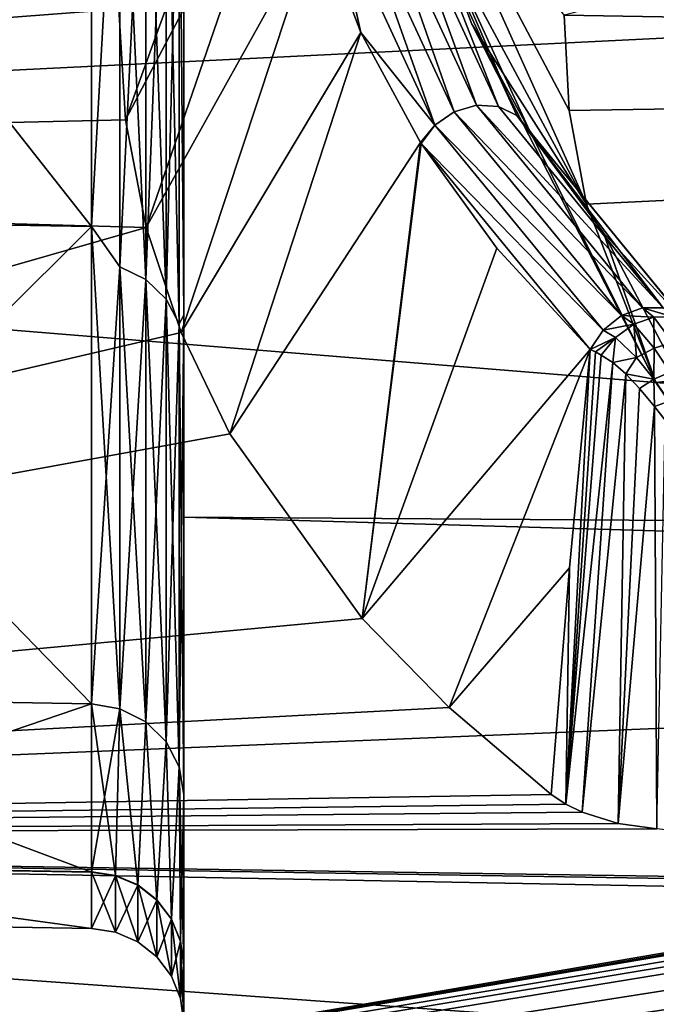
# Model space of a CAD drawing. Header units: metres. Extents: x -31 to 116, y -82 to 82.
# Tile 286 of 656: x 11.98 to 14.01, y -55.27 to -52.12. Entities that reach past the tile are written whole.
import ezdxf

# ---------------------------------------------------------------- set-up
doc = ezdxf.new("R2010")
doc.units = ezdxf.units.M
doc.layers.add('solid_80000000GA_10_1', color=7, linetype='CONTINUOUS')

msp = doc.modelspace()

# ---------------------------------------------------------------- linework, layer by layer
at = {"layer": 'solid_80000000GA_10_1'}
for points in [[(13.715756, -52.10981, 31.058458), (23.04767, -52.267593, 31.069263), (23.04767, -49.742542, 34.969704)], [(5.595928, -52.598213, -30.048264), (5.595928, -50.161377, -33.960369), (23.04767, -51.73769, -31.943884)], [(12.64881, -50.667564, 33.335228), (5.595928, -50.161377, 33.960369), (5.595928, -52.598213, 30.048264)], [(12.377623, -51.415279, 32.163761), (12.64881, -50.667564, 33.335228), (5.595928, -52.598213, 30.048264)], [(10.7, -50.872139, -15.182638), (10.7, -52.759968, -10.374706), (12.205235, -50.896027, -15.193631)], [(10.7, -50.872437, 15.181972), (12.205235, -50.896027, 15.193631), (12.205235, -52.784668, 10.383695)], [(10.7, -52.759483, 10.37612), (10.7, -50.872437, 15.181972), (12.205235, -52.784668, 10.383695)], [(10.7, -52.759968, -10.374706), (12.205235, -52.784668, -10.383695), (12.205235, -50.896027, -15.193631)], [(12.205235, -50.896027, -15.193631), (12.205235, -52.784668, -10.383695), (12.296415, -51.183159, -14.566858)], [(12.296415, -51.183159, 14.566858), (12.205235, -52.784668, 10.383695), (12.205235, -50.896027, 15.193631)], [(12.819087, -51.052738, 30.613352), (12.292917, -52.09066, 31.056038), (12.313848, -52.443233, 30.457384)], [(12.846478, -51.431927, 29.971466), (12.819087, -51.052738, 30.613352), (12.313848, -52.443233, 30.457384)], [(12.205235, -52.784668, -10.383695), (12.296415, -52.912724, -10.063361), (12.296415, -51.183159, -14.566858)], [(12.296415, -52.912724, 10.063362), (12.205235, -52.784668, 10.383695), (12.296415, -51.183159, 14.566858)], [(12.296415, -51.183159, -14.566858), (12.296415, -52.912724, -10.063361), (12.378717, -51.222858, -14.583716)], [(12.296415, -51.183159, 14.566858), (12.378717, -51.222858, 14.583716), (12.378717, -52.953499, 10.07741)], [(12.296415, -52.912724, 10.063362), (12.296415, -51.183159, 14.566858), (12.378717, -52.953499, 10.07741)], [(12.485639, -51.360233, 14.642053), (12.5, -51.171131, 15.313126), (12.5, -53.067871, 10.482508)], [(12.485639, -51.360233, -14.642052), (12.5, -53.067383, -10.483931), (12.5, -51.17144, -15.312445)], [(12.5, -53.067871, 10.482508), (12.5, -51.171131, 15.313126), (12.5, -51.775623, 27.509621)], [(12.5, -51.17144, -15.312445), (12.5, -53.067383, -10.483931), (12.5, -51.775639, -27.509588)], [(12.296415, -52.912724, -10.063361), (12.378717, -52.953499, -10.07741), (12.378717, -51.222858, -14.583716)], [(12.378717, -51.222858, -14.583716), (12.378717, -52.953499, -10.07741), (12.443876, -51.283833, -14.609609)], [(12.378717, -51.222858, 14.583716), (12.443876, -51.283833, 14.609609), (12.443876, -53.016129, 10.098988)], [(12.378717, -52.953499, 10.07741), (12.378717, -51.222858, 14.583716), (12.443876, -53.016129, 10.098988)], [(12.378717, -52.953499, -10.07741), (12.443876, -53.016129, -10.098988), (12.443876, -51.283833, -14.609609)], [(12.443876, -51.283833, -14.609609), (12.443876, -53.016129, -10.098988), (12.485639, -51.360233, -14.642052)], [(12.443876, -51.283833, 14.609609), (12.485639, -51.360233, 14.642053), (12.485639, -53.094608, 10.126025)], [(12.443876, -53.016129, 10.098988), (12.443876, -51.283833, 14.609609), (12.485639, -53.094608, 10.126025)], [(12.443876, -53.016129, -10.098988), (12.485639, -53.094608, -10.126025), (12.485639, -51.360233, -14.642052)], [(12.485639, -53.094608, 10.126025), (12.485639, -51.360233, 14.642053), (12.5, -53.067871, 10.482508)], [(12.485639, -51.360233, -14.642052), (12.485639, -53.094608, -10.126025), (12.5, -53.067383, -10.483931)], [(12.292917, -52.09066, 31.056038), (12.377623, -51.415279, 32.163761), (5.595928, -52.598213, 30.048264)], [(12.846478, -51.431927, 29.971466), (12.313848, -52.443233, 30.457384), (12.380383, -52.787518, 29.858343)], [(12.928684, -51.803432, 29.327662), (12.846478, -51.431927, 29.971466), (12.380383, -52.787518, 29.858343)], [(13.207653, -51.423759, 29.991982), (13.731609, -52.414024, 30.542669), (13.715756, -52.10981, 31.058458)], [(13.207653, -51.423759, 29.991982), (13.786551, -52.712452, 30.026115), (13.731609, -52.414024, 30.542669)], [(13.207653, -51.423759, 29.991982), (13.287492, -51.785957, 29.370539), (13.786551, -52.712452, 30.026115)], [(13.037249, -51.712944, 29.286234), (12.973967, -51.751514, 29.297571), (13.302491, -52.460705, 28.024803)], [(13.110362, -51.696442, 29.2892), (13.037249, -51.712944, 29.286234), (13.364164, -52.418015, 28.022762)], [(13.037249, -51.712944, 29.286234), (13.302491, -52.460705, 28.024803), (13.364164, -52.418015, 28.022762)], [(13.110362, -51.696442, 29.2892), (13.364164, -52.418015, 28.022762), (13.435093, -52.397163, 28.035833)], [(13.182997, -51.704468, 29.306131), (13.110362, -51.696442, 29.2892), (13.435093, -52.397163, 28.035833)], [(13.182997, -51.704468, 29.306131), (13.435093, -52.397163, 28.035833), (13.505253, -52.401237, 28.062246)], [(13.244913, -51.735752, 29.33456), (13.182997, -51.704468, 29.306131), (13.505253, -52.401237, 28.062246)], [(5.595928, -52.598213, -30.048264), (23.04767, -51.73769, -31.943884), (23.04767, -54.017448, -27.916229)], [(13.244913, -51.735752, 29.33456), (13.505253, -52.401237, 28.062246), (13.564739, -52.429516, 28.098196)], [(13.287492, -51.785957, 29.370539), (13.244913, -51.735752, 29.33456), (13.564739, -52.429516, 28.098196)], [(12.5, -51.775623, 27.509621), (103, -52.012264, 31.870413), (103, -54.352322, 27.691591)], [(12.5, -53.71191, 23.505838), (12.5, -51.775623, 27.509621), (103, -54.352322, 27.691591)], [(12.5, -53.067871, 10.482508), (12.5, -51.775623, 27.509621), (12.5, -53.71191, 23.505838)], [(12.5, -51.775639, -27.509588), (103, -54.35323, -27.689806), (103, -52.015404, -31.86529)], [(12.5, -51.775639, -27.509588), (12.5, -53.711926, -23.505802), (103, -54.35323, -27.689806)], [(12.5, -53.067383, -10.483931), (12.5, -53.711926, -23.505802), (12.5, -51.775639, -27.509588)], [(12.973967, -51.751514, 29.297571), (12.928684, -51.803432, 29.327662), (13.06543, -52.165287, 28.685465)], [(12.973967, -51.751514, 29.297571), (13.06543, -52.165287, 28.685465), (13.302491, -52.460705, 28.024803)], [(12.928684, -51.803432, 29.327662), (12.380383, -52.787518, 29.858343), (12.492253, -53.122738, 29.260595)], [(13.06543, -52.165287, 28.685465), (12.928684, -51.803432, 29.327662), (12.492253, -53.122738, 29.260595)], [(13.420356, -52.138027, 28.751356), (13.786551, -52.712452, 30.026115), (13.287492, -51.785957, 29.370539)], [(13.287492, -51.785957, 29.370539), (13.564739, -52.429516, 28.098196), (13.605256, -52.478073, 28.138676)], [(13.420356, -52.138027, 28.751356), (13.287492, -51.785957, 29.370539), (13.605256, -52.478073, 28.138676)], [(12.313848, -52.443233, 30.457384), (12.292917, -52.09066, 31.056038), (5.595928, -52.598213, 30.048264)], [(13.731609, -52.414024, 30.542669), (23.04767, -52.267593, 31.069263), (13.715756, -52.10981, 31.058458)], [(13.420356, -52.138027, 28.751356), (14.008547, -53.282787, 29.007959), (13.786551, -52.712452, 30.026115)], [(13.420356, -52.138027, 28.751356), (13.605256, -52.478073, 28.138676), (14.008547, -53.282787, 29.007959)], [(13.06543, -52.165287, 28.685465), (12.492253, -53.122738, 29.260595), (12.647789, -53.446285, 28.669367)], [(13.256342, -52.515728, 28.048548), (13.06543, -52.165287, 28.685465), (12.647789, -53.446285, 28.669367)], [(13.302491, -52.460705, 28.024803), (13.06543, -52.165287, 28.685465), (13.256342, -52.515728, 28.048548)], [(13.731609, -52.414024, 30.542669), (13.786551, -52.712452, 30.026115), (23.04767, -52.267593, 31.069263)], [(13.786551, -52.712452, 30.026115), (14.008547, -53.282787, 29.007959), (23.04767, -52.267593, 31.069263)], [(14.008547, -53.282787, 29.007959), (14.368186, -53.806263, 28.035181), (23.04767, -52.267593, 31.069263)], [(13.435093, -52.397163, 28.035833), (13.364164, -52.418015, 28.022762), (13.965496, -53.043781, 26.82589)], [(13.435093, -52.397163, 28.035833), (13.965496, -53.043781, 26.82589), (14.031892, -53.043915, 26.861303)], [(13.505253, -52.401237, 28.062246), (13.435093, -52.397163, 28.035833), (14.031892, -53.043915, 26.861303)], [(13.564739, -52.429516, 28.098196), (13.505253, -52.401237, 28.062246), (14.031892, -53.043915, 26.861303)], [(13.364164, -52.418015, 28.022762), (13.302491, -52.460705, 28.024803), (13.898249, -53.068661, 26.803078)], [(13.364164, -52.418015, 28.022762), (13.898249, -53.068661, 26.803078), (13.965496, -53.043781, 26.82589)], [(13.564739, -52.429516, 28.098196), (14.031892, -53.043915, 26.861303), (14.088002, -53.069172, 26.904352)], [(13.564739, -52.429516, 28.098196), (14.088002, -53.069172, 26.904352), (14.125849, -53.115898, 26.948786)], [(13.840677, -52.804295, 27.536945), (13.564739, -52.429516, 28.098196), (14.125849, -53.115898, 26.948786)], [(13.840677, -52.804295, 27.536945), (13.605256, -52.478073, 28.138676), (13.564739, -52.429516, 28.098196)], [(12.380383, -52.787518, 29.858343), (12.313848, -52.443233, 30.457384), (5.595928, -52.598213, 30.048264)], [(13.302491, -52.460705, 28.024803), (13.256342, -52.515728, 28.048548), (13.258681, -52.519417, 28.041759)], [(13.302491, -52.460705, 28.024803), (13.258681, -52.519417, 28.041759), (13.839696, -53.115135, 26.796162)], [(13.302491, -52.460705, 28.024803), (13.839696, -53.115135, 26.796162), (13.898249, -53.068661, 26.803078)], [(13.840677, -52.804295, 27.536945), (14.008547, -53.282787, 29.007959), (13.605256, -52.478073, 28.138676)], [(13.256342, -52.515728, 28.048548), (12.647789, -53.446285, 28.669367), (13.0697, -54.036209, 27.552834)], [(13.258681, -52.519417, 28.041759), (13.256342, -52.515728, 28.048548), (13.0697, -54.036209, 27.552834)], [(13.500889, -52.853241, 27.420771), (13.258681, -52.519417, 28.041759), (13.0697, -54.036209, 27.552834)], [(13.798325, -53.176521, 26.806173), (13.258681, -52.519417, 28.041759), (13.500889, -52.853241, 27.420771)], [(13.839696, -53.115135, 26.796162), (13.258681, -52.519417, 28.041759), (13.798325, -53.176521, 26.806173)], [(5.595928, -54.73056, -25.962206), (5.595928, -52.598213, -30.048264), (23.04767, -54.017448, -27.916229)], [(12.380383, -52.787518, 29.858343), (5.595928, -52.598213, 30.048264), (5.595928, -54.73056, 25.962206)], [(12.492253, -53.122738, 29.260595), (12.380383, -52.787518, 29.858343), (5.595928, -54.73056, 25.962206)], [(10.7, -52.759483, 10.37612), (12.205235, -54.30872, 5.446114), (10.7, -54.283344, 5.439309)], [(10.7, -52.759483, 10.37612), (12.205235, -52.784668, 10.383695), (12.205235, -54.30872, 5.446114)], [(10.7, -52.759968, -10.374706), (10.7, -54.283344, -5.439309), (12.205235, -52.784668, -10.383695)], [(10.7, -54.283344, -5.439309), (12.205235, -54.30872, -5.446114), (12.205235, -52.784668, -10.383695)], [(12.205235, -52.784668, -10.383695), (12.205235, -54.30872, -5.446114), (12.296415, -52.912724, -10.063361)], [(12.205235, -52.784668, 10.383695), (12.296415, -54.324047, 5.450224), (12.205235, -54.30872, 5.446114)], [(12.296415, -52.912724, 10.063362), (12.296415, -54.324047, 5.450224), (12.205235, -52.784668, 10.383695)], [(13.840677, -52.804295, 27.536945), (14.368186, -53.806263, 28.035181), (14.008547, -53.282787, 29.007959)], [(13.840677, -52.804295, 27.536945), (14.125849, -53.115898, 26.948786), (14.368186, -53.806263, 28.035181)], [(13.798325, -53.176521, 26.806173), (13.500889, -52.853241, 27.420771), (13.0697, -54.036209, 27.552834)], [(12.205235, -54.30872, -5.446114), (12.296415, -54.324047, -5.450224), (12.296415, -52.912724, -10.063361)], [(12.296415, -52.912724, -10.063361), (12.296415, -54.324047, -5.450224), (12.378717, -52.953499, -10.07741)], [(12.296415, -52.912724, 10.063362), (12.378717, -54.365704, 5.461395), (12.296415, -54.324047, 5.450224)], [(12.296415, -52.912724, 10.063362), (12.378717, -52.953499, 10.07741), (12.378717, -54.365704, 5.461395)], [(12.296415, -54.324047, -5.450224), (12.378717, -54.365704, -5.461395), (12.378717, -52.953499, -10.07741)], [(12.378717, -52.953499, -10.07741), (12.378717, -54.365704, -5.461395), (12.443876, -53.016129, -10.098988)], [(12.378717, -52.953499, 10.07741), (12.443876, -54.429688, 5.478553), (12.378717, -54.365704, 5.461395)], [(12.378717, -52.953499, 10.07741), (12.443876, -53.016129, 10.098988), (12.443876, -54.429688, 5.478553)], [(12.378717, -54.365704, -5.461395), (12.443876, -54.429688, -5.478553), (12.443876, -53.016129, -10.098988)], [(12.443876, -53.016129, -10.098988), (12.443876, -54.429688, -5.478553), (12.485639, -53.094608, -10.126025)], [(12.443876, -53.016129, 10.098988), (12.485639, -54.509861, 5.500052), (12.443876, -54.429688, 5.478553)], [(12.443876, -53.016129, 10.098988), (12.485639, -53.094608, 10.126025), (12.485639, -54.509861, 5.500052)], [(12.485639, -54.509861, -5.500052), (12.5, -54.598438, -5.523806), (12.5, -53.067383, -10.483931)], [(12.485639, -53.094608, -10.126025), (12.485639, -54.509861, -5.500052), (12.5, -53.067383, -10.483931)], [(12.485639, -53.094608, 10.126025), (12.5, -53.067871, 10.482508), (12.5, -54.598438, 5.523806)], [(12.5, -53.067383, -10.483931), (12.5, -54.598438, -5.523806), (12.5, -53.711926, -23.505802)], [(12.5, -54.598438, 5.523806), (12.5, -53.067871, 10.482508), (12.5, -53.71191, 23.505838)], [(13.937692, -53.096561, 26.751692), (13.898249, -53.068661, 26.803078), (13.839696, -53.115135, 26.796162)], [(14.00188, -53.073643, 26.777483), (13.965496, -53.043781, 26.82589), (13.898249, -53.068661, 26.803078)], [(13.937692, -53.096561, 26.751692), (14.00188, -53.073643, 26.777483), (13.898249, -53.068661, 26.803078)], [(14.06316, -53.073036, 26.816917), (14.031892, -53.043915, 26.861303), (13.965496, -53.043781, 26.82589)], [(14.00188, -53.073643, 26.777483), (14.06316, -53.073036, 26.816917), (13.965496, -53.043781, 26.82589)], [(12.443876, -54.429688, -5.478553), (12.485639, -54.509861, -5.500052), (12.485639, -53.094608, -10.126025)], [(12.485639, -53.094608, 10.126025), (12.5, -54.598438, 5.523806), (12.485639, -54.509861, 5.500052)], [(13.879089, -53.13887, 26.743034), (13.937692, -53.096561, 26.751692), (13.839696, -53.115135, 26.796162)], [(13.946869, -53.202343, 26.665224), (13.937692, -53.096561, 26.751692), (13.879089, -53.13887, 26.743034)], [(14.003453, -53.172504, 26.670584), (14.00188, -53.073643, 26.777483), (13.937692, -53.096561, 26.751692)], [(13.946869, -53.202343, 26.665224), (14.003453, -53.172504, 26.670584), (13.937692, -53.096561, 26.751692)], [(14.061289, -53.155006, 26.692368), (14.06316, -53.073036, 26.816917), (14.00188, -53.073643, 26.777483)], [(14.003453, -53.172504, 26.670584), (14.061289, -53.155006, 26.692368), (14.00188, -53.073643, 26.777483)], [(12.647789, -53.446285, 28.669367), (12.492253, -53.122738, 29.260595), (5.595928, -54.73056, 25.962206)], [(13.879089, -53.13887, 26.743034), (13.839696, -53.115135, 26.796162), (13.798325, -53.176521, 26.806173)], [(13.879089, -53.13887, 26.743034), (13.798325, -53.176521, 26.806173), (13.815436, -53.184799, 26.779104)], [(13.879089, -53.13887, 26.743034), (13.815436, -53.184799, 26.779104), (13.834209, -53.194649, 26.752619)], [(13.879089, -53.13887, 26.743034), (13.834209, -53.194649, 26.752619), (13.871194, -53.218796, 26.706446)], [(13.946869, -53.202343, 26.665224), (13.879089, -53.13887, 26.743034), (13.871194, -53.218796, 26.706446)], [(14.003453, -53.172504, 26.670584), (14.05384, -53.249542, 26.618681), (14.061289, -53.155006, 26.692368)], [(13.798325, -53.176521, 26.806173), (13.0697, -54.036209, 27.552834), (13.348016, -54.320648, 26.995575)], [(13.732723, -53.874722, 26.623426), (13.798325, -53.176521, 26.806173), (13.348016, -54.320648, 26.995575)], [(13.732723, -53.874722, 26.623426), (13.720813, -54.62923, 26.376413), (13.798325, -53.176521, 26.806173)], [(13.815436, -53.184799, 26.779104), (13.798325, -53.176521, 26.806173), (13.720813, -54.62923, 26.376413)], [(13.834209, -53.194649, 26.752619), (13.815436, -53.184799, 26.779104), (13.720813, -54.62923, 26.376413)], [(13.871194, -53.218796, 26.706446), (13.834209, -53.194649, 26.752619), (13.720813, -54.62923, 26.376413)], [(13.946869, -53.202343, 26.665224), (14.002442, -53.27129, 26.612886), (14.003453, -53.172504, 26.670584)], [(14.002442, -53.27129, 26.612886), (14.05384, -53.249542, 26.618681), (14.003453, -53.172504, 26.670584)], [(13.871194, -53.218796, 26.706446), (13.720813, -54.62923, 26.376413), (13.772994, -54.654766, 26.324995)], [(13.912161, -53.254532, 26.66173), (13.871194, -53.218796, 26.706446), (13.772994, -54.654766, 26.324995)], [(13.946869, -53.202343, 26.665224), (13.871194, -53.218796, 26.706446), (13.912161, -53.254532, 26.66173)], [(13.946869, -53.202343, 26.665224), (13.912161, -53.254532, 26.66173), (14.002442, -53.27129, 26.612886)], [(13.912161, -53.254532, 26.66173), (13.772994, -54.654766, 26.324995), (13.887912, -54.690395, 26.254307)], [(13.956624, -53.301147, 26.619438), (13.912161, -53.254532, 26.66173), (13.887912, -54.690395, 26.254307)], [(14.002442, -53.27129, 26.612886), (13.912161, -53.254532, 26.66173), (13.956624, -53.301147, 26.619438)], [(14.002442, -53.27129, 26.612886), (14.051111, -53.342258, 26.573675), (14.05384, -53.249542, 26.618681)], [(14.002442, -53.27129, 26.612886), (13.956624, -53.301147, 26.619438), (14.004332, -53.358555, 26.58028)], [(14.002442, -53.27129, 26.612886), (14.004332, -53.358555, 26.58028), (14.051111, -53.342258, 26.573675)], [(14.004332, -53.358555, 26.58028), (13.956624, -53.301147, 26.619438), (13.887912, -54.690395, 26.254307)], [(14.051111, -53.342258, 26.573675), (14.004332, -53.358555, 26.58028), (14.037733, -53.402843, 26.556248)], [(14.004332, -53.358555, 26.58028), (13.887912, -54.690395, 26.254307), (14.011325, -54.707241, 26.222874)], [(14.037733, -53.402843, 26.556248), (14.004332, -53.358555, 26.58028), (14.011325, -54.707241, 26.222874)], [(13.0697, -54.036209, 27.552834), (12.647789, -53.446285, 28.669367), (5.595928, -54.73056, 25.962206)], [(12.5, -53.71191, 23.505838), (103, -54.352322, 27.691591), (103, -56.357498, 23.341595)], [(12.5, -55.339149, 19.366802), (12.5, -53.71191, 23.505838), (103, -56.357498, 23.341595)], [(12.5, -54.598438, 5.523806), (12.5, -53.71191, 23.505838), (12.5, -55.339149, 19.366802)], [(12.5, -53.711926, -23.505802), (103, -56.357452, -23.341688), (103, -54.35323, -27.689806)], [(12.5, -53.711926, -23.505802), (12.5, -55.339161, -19.366768), (103, -56.357452, -23.341688)], [(12.5, -55.286442, -6.062216), (12.5, -55.339161, -19.366768), (12.5, -53.711926, -23.505802)], [(12.5, -55.142735, -2.791312), (12.5, -55.286442, -6.062216), (12.5, -53.711926, -23.505802)], [(12.5, -54.598438, -5.523806), (12.5, -55.142735, -2.791312), (12.5, -53.711926, -23.505802)], [(13.732723, -53.874722, 26.623426), (13.348016, -54.320648, 26.995575), (13.674114, -54.59824, 26.439131)], [(13.732723, -53.874722, 26.623426), (13.674114, -54.59824, 26.439131), (13.720813, -54.62923, 26.376413)], [(5.595928, -54.73056, -25.962206), (23.04767, -54.017448, -27.916229), (23.04767, -55.984234, -23.726908)], [(13.348016, -54.320648, 26.995575), (13.0697, -54.036209, 27.552834), (5.595928, -54.73056, 25.962206)], [(10.7, -54.283344, -5.439309), (10.7, -54.820034, -2.743155), (12.205235, -54.30872, -5.446114)], [(10.7, -54.283344, 5.439309), (12.205235, -54.30872, 5.446114), (12.205235, -54.846111, 2.746591)], [(10.7, -54.820034, 2.743155), (10.7, -54.283344, 5.439309), (12.205235, -54.846111, 2.746591)], [(13.674114, -54.59824, 26.439131), (13.348016, -54.320648, 26.995575), (5.595928, -54.73056, 25.962206)], [(10.7, -54.820034, -2.743155), (12.205235, -54.845394, -2.752052), (12.205235, -54.30872, -5.446114)], [(12.281852, -54.856632, -2.753536), (12.296415, -54.324047, -5.450224), (12.205235, -54.30872, -5.446114)], [(12.205235, -54.845394, -2.752052), (12.281852, -54.856632, -2.753536), (12.205235, -54.30872, -5.446114)], [(12.296415, -54.324047, 5.450224), (12.205235, -54.846111, 2.746591), (12.205235, -54.30872, 5.446114)], [(12.296415, -54.324047, 5.450224), (12.281852, -54.857353, 2.748072), (12.205235, -54.846111, 2.746591)], [(12.281852, -54.856632, -2.753536), (12.353013, -54.88694, -2.757538), (12.296415, -54.324047, -5.450224)], [(12.296415, -54.324047, 5.450224), (12.353013, -54.887665, 2.752065), (12.281852, -54.857353, 2.748072)], [(12.353013, -54.88694, -2.757538), (12.378717, -54.365704, -5.461395), (12.296415, -54.324047, -5.450224)], [(12.296415, -54.324047, 5.450224), (12.378717, -54.365704, 5.461395), (12.353013, -54.887665, 2.752065)], [(12.353013, -54.88694, -2.757538), (12.413975, -54.934303, -2.76379), (12.378717, -54.365704, -5.461395)], [(12.378717, -54.365704, 5.461395), (12.413975, -54.935024, 2.758306), (12.353013, -54.887665, 2.752065)], [(12.413975, -54.934303, -2.76379), (12.443876, -54.429688, -5.478553), (12.378717, -54.365704, -5.461395)], [(12.378717, -54.365704, 5.461395), (12.443876, -54.429688, 5.478553), (12.413975, -54.935024, 2.758306)], [(12.413975, -54.934303, -2.76379), (12.460676, -54.99556, -2.771877), (12.443876, -54.429688, -5.478553)], [(12.443876, -54.429688, 5.478553), (12.460676, -54.996284, 2.766376), (12.413975, -54.935024, 2.758306)], [(12.460676, -54.99556, -2.771877), (12.485639, -54.509861, -5.500052), (12.443876, -54.429688, -5.478553)], [(12.443876, -54.429688, 5.478553), (12.485639, -54.509861, 5.500052), (12.460676, -54.996284, 2.766376)], [(12.460676, -54.99556, -2.771877), (12.490003, -55.066624, -2.78126), (12.485639, -54.509861, -5.500052)], [(12.485639, -54.509861, 5.500052), (12.490003, -55.067352, 2.77574), (12.460676, -54.996284, 2.766376)], [(12.485639, -54.509861, 5.500052), (12.5, -54.598438, 5.523806), (12.490003, -55.067352, 2.77574)], [(12.485639, -54.509861, -5.500052), (12.5, -55.142735, -2.791312), (12.5, -54.598438, -5.523806)], [(12.490003, -55.066624, -2.78126), (12.5, -55.142735, -2.791312), (12.485639, -54.509861, -5.500052)], [(13.720813, -54.62923, 26.376413), (13.674114, -54.59824, 26.439131), (5.595928, -54.73056, 25.962206)], [(12.490003, -55.067352, 2.77574), (12.5, -54.598438, 5.523806), (12.5, -55.143467, 2.785769)], [(12.5, -55.143467, 2.785769), (12.5, -54.598438, 5.523806), (12.5, -55.339149, 19.366802)], [(13.772994, -54.654766, 26.324995), (13.720813, -54.62923, 26.376413), (5.595928, -54.73056, 25.962206)], [(13.887912, -54.690395, 26.254307), (13.772994, -54.654766, 26.324995), (5.595928, -54.73056, 25.962206)], [(14.011325, -54.707241, 26.222874), (13.887912, -54.690395, 26.254307), (5.595928, -54.73056, 25.962206)], [(14.011325, -54.707241, 26.222874), (5.595928, -54.73056, 25.962206), (15.488615, -54.880608, 25.904158)], [(5.595928, -56.546066, -21.725851), (5.595928, -54.73056, -25.962206), (23.04767, -55.984234, -23.726908)], [(15.155936, -54.91227, 25.826351), (5.595928, -54.73056, 25.962206), (5.595928, -56.546066, 21.725851)], [(15.314411, -54.886837, 25.885389), (15.488615, -54.880608, 25.904158), (5.595928, -54.73056, 25.962206)], [(15.155936, -54.91227, 25.826351), (15.314411, -54.886837, 25.885389), (5.595928, -54.73056, 25.962206)], [(10.7, -54.820034, -2.743155), (12.205235, -55.026272, -0.002754), (12.205235, -54.845394, -2.752052)], [(10.7, -54.820034, 2.743155), (12.205235, -54.846111, 2.746591), (12.205235, -55.026272, -0.002754)], [(10.7, -55), (10.7, -54.820034, 2.743155), (12.205235, -55.026272, -0.002754)], [(10.7, -54.820034, -2.743155), (10.7, -55), (12.205235, -55.026272, -0.002754)], [(12.281852, -55.037609, -0.002297), (12.281852, -54.856632, -2.753536), (12.205235, -54.845394, -2.752052)], [(12.281852, -55.037609, -0.002297), (12.205235, -54.845394, -2.752052), (12.205235, -55.026272, -0.002754)], [(12.281852, -54.857353, 2.748072), (12.205235, -55.026272, -0.002754), (12.205235, -54.846111, 2.746591)], [(12.281852, -54.857353, 2.748072), (12.281852, -55.037609, -0.002297), (12.205235, -55.026272, -0.002754)], [(12.353013, -55.068184, -0.00184), (12.353013, -54.88694, -2.757538), (12.281852, -54.856632, -2.753536)], [(12.281852, -55.037609, -0.002297), (12.353013, -55.068184, -0.00184), (12.281852, -54.856632, -2.753536)], [(12.281852, -54.857353, 2.748072), (12.353013, -54.887665, 2.752065), (12.281852, -55.037609, -0.002297)], [(12.353013, -54.887665, 2.752065), (12.353013, -55.068184, -0.00184), (12.281852, -55.037609, -0.002297)], [(12.413975, -55.115955, -0.001383), (12.413975, -54.934303, -2.76379), (12.353013, -54.88694, -2.757538)], [(12.353013, -55.068184, -0.00184), (12.413975, -55.115955, -0.001383), (12.353013, -54.88694, -2.757538)], [(12.353013, -54.887665, 2.752065), (12.413975, -54.935024, 2.758306), (12.353013, -55.068184, -0.00184)], [(15.076706, -54.930767, 25.784433), (15.155936, -54.91227, 25.826351), (5.595928, -56.546066, 21.725851)], [(14.997478, -54.949265, 25.742516), (15.076706, -54.930767, 25.784433), (5.595928, -56.546066, 21.725851)], [(14.864974, -54.992233, 25.646399), (14.997478, -54.949265, 25.742516), (5.595928, -56.546066, 21.725851)], [(12.413975, -54.935024, 2.758306), (12.413975, -55.115955, -0.001383), (12.353013, -55.068184, -0.00184)], [(12.460676, -55.177742, -0.000925), (12.460676, -54.99556, -2.771877), (12.413975, -54.934303, -2.76379)], [(12.413975, -55.115955, -0.001383), (12.460676, -55.177742, -0.000925), (12.413975, -54.934303, -2.76379)], [(12.413975, -54.935024, 2.758306), (12.460676, -54.996284, 2.766376), (12.413975, -55.115955, -0.001383)], [(14.807625, -55.020908, 25.583006), (14.864974, -54.992233, 25.646399), (5.595928, -56.546066, 21.725851)], [(12.460676, -54.996284, 2.766376), (12.460676, -55.177742, -0.000925), (12.413975, -55.115955, -0.001383)], [(12.490003, -55.249424, -0.000464), (12.490003, -55.066624, -2.78126), (12.460676, -54.99556, -2.771877)], [(12.460676, -55.177742, -0.000925), (12.490003, -55.249424, -0.000464), (12.460676, -54.99556, -2.771877)], [(12.460676, -54.996284, 2.766376), (12.490003, -55.067352, 2.77574), (12.460676, -55.177742, -0.000925)], [(14.760525, -55.052708, 25.51301), (14.807625, -55.020908, 25.583006), (5.595928, -56.546066, 21.725851)], [(14.704116, -55.119102, 25.367455), (14.760525, -55.052708, 25.51301), (5.595928, -56.546066, 21.725851)], [(12.490003, -55.067352, 2.77574), (12.490003, -55.249424, -0.000464), (12.460676, -55.177742, -0.000925)], [(12.490003, -55.066624, -2.78126), (12.5, -55.326229), (12.5, -55.142735, -2.791312)], [(12.490003, -55.249424, -0.000464), (12.5, -55.326229), (12.490003, -55.066624, -2.78126)], [(12.490003, -55.067352, 2.77574), (12.5, -55.143467, 2.785769), (12.490003, -55.249424, -0.000464)], [(14.696737, -55.186481, 25.220306), (14.704116, -55.119102, 25.367455), (5.595928, -56.546066, 21.725851)], [(12.490003, -55.249424, -0.000464), (12.5, -55.143467, 2.785769), (12.5, -55.326229)], [(12.5, -55.142735, -2.791312), (12.5, -55.326229), (12.5, -55.286442, -6.062216)], [(12.5, -55.143467, 2.785769), (12.5, -55.339149, 19.366802), (12.5, -55.286442, 6.062216)], [(12.5, -55.326229), (12.5, -55.143467, 2.785769), (12.5, -55.286442, 6.062216)], [(14.734339, -55.249187, 25.083845), (14.696737, -55.186481, 25.220306), (5.595928, -56.546066, 21.725851)], [(14.806844, -55.299412, 24.975275), (14.734339, -55.249187, 25.083845), (5.595928, -56.546066, 21.725851)]]:
    msp.add_3dface(points, dxfattribs=at)

doc.saveas('drawing.dxf')
